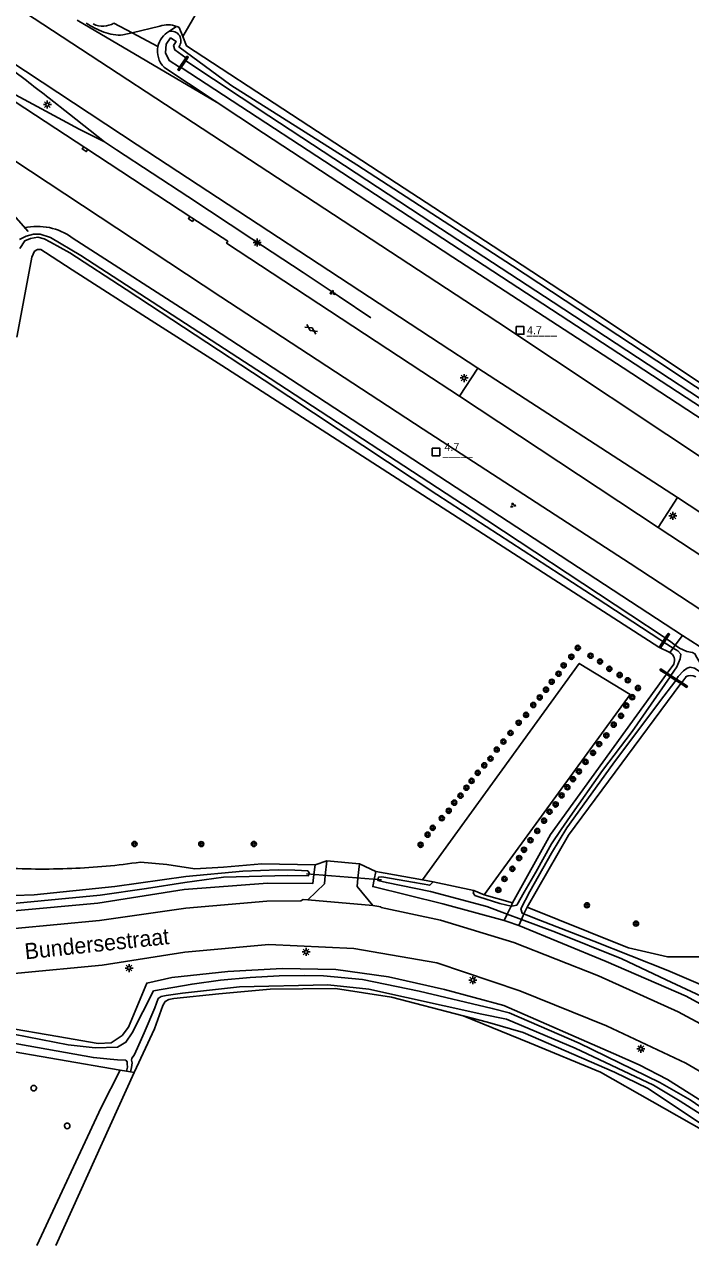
# Model space of a CAD drawing. Extents: x 133000 to 136000, y 400500 to 403500.
# Drawn here: x 135210.5 to 135314.6, y 400500 to 400690.7 of the extents above; entities that cross this region are included whole.
import ezdxf

# ---------------------------------------------------------------- set-up
doc = ezdxf.new("R2010")
doc.units = 0
for name, color, linetype in [('gg-afsc-erfafscheiding', 7, 'Continuous'), ('gg-anno-openbare ruimte label', 7, 'Continuous'), ('gg-bbg-hoogspanningsmast', 7, 'Continuous'), ('gg-knt-bovenkant onderkant talud', 7, 'Continuous'), ('gg-knt-bronhoudergrens', 7, 'Continuous'), ('gg-knt-verharding', 7, 'Continuous'), ('gg-knt-verharding nz', 7, 'Continuous'), ('gg-kntw-bovenkant insteek waterloop', 7, 'Continuous'), ('gg-kntw-greppel-droge sloot', 7, 'Continuous'), ('gg-kntw-waterlijn', 7, 'Continuous'), ('gg-kwrk-duiker nz buis', 7, 'Continuous'), ('gg-kwrk-kunstwerk', 7, 'Continuous'), ('gg-kwrk-stuw', 7, 'Continuous'), ('gt-anno-nummer hm paal', 7, 'Continuous'), ('gt-grn-groengrens', 7, 'Continuous'), ('gt-grn-vlakafsluiter', 7, 'Continuous'), ('gt-knt-geleideconstructie', 7, 'Continuous'), ('gt-symb-boom', 7, 'Continuous'), ('gt-symb-gesloten verharding', 7, 'Continuous'), ('gt-symb-groenvak', 7, 'Continuous'), ('gt-symb-hm paal', 7, 'Continuous'), ('gt-symb-kolk', 7, 'Continuous'), ('gt-symb-lichtmast', 7, 'Continuous')]:
    doc.layers.add(name, color=color, linetype=linetype)

# ---------------------------------------------------------------- blocks, each defined once
blk = doc.blocks.new('gt0-LMAST')
at = {"layer": 'gt-symb-lichtmast'}
for p, q in [((-0.18, 0.17), (-0.45, 0.44)), ((-0.01, 0.25), (-0.01, 0.62)), ((0.17, 0.17), (0.44, 0.44)), ((-0.26, 0), (-0.63, 0)), ((-0.18, -0.18), (-0.45, -0.45)), ((-0.01, -0.25), (-0.01, -0.63)), ((0.44, -0.45), (0.17, -0.18)), ((0.24, 0), (0.62, 0))]:
    blk.add_line(p, q, dxfattribs=at)
blk.add_circle((-0.01, 0), 0.25, dxfattribs=at)
blk = doc.blocks.new('gt0-BOOM')
at = {"layer": 'gt-symb-boom'}
for radius in [0.4, 0.2]:
    blk.add_circle((0, 0), radius, dxfattribs=at)
blk = doc.blocks.new('gt0-GRVAK')
at = {"layer": 'gt-symb-groenvak'}
for p, q in [((-0.11, 0.19), (-0.23, 0.24)), ((-0.18, 0.15), (0.09, 0.15)), ((-0.09, 0.21), (-0.16, 0.32)), ((-0.05, 0.21), (-0.05, 0.39)), ((0, 0.21), (0.06, 0.32)), ((0.01, 0.19), (0.13, 0.24)), ((0.26, -0.05), (0.2, 0.06)), ((0.3, -0.05), (0.3, 0.13)), ((0.35, -0.05), (0.41, 0.06)), ((-0.25, -0.23), (-0.36, -0.18)), ((-0.32, -0.26), (-0.05, -0.26)), ((-0.23, -0.21), (-0.29, -0.1)), ((-0.18, -0.2), (-0.18, -0.02)), ((-0.14, -0.21), (-0.07, -0.1)), ((-0.12, -0.23), (0, -0.18)), ((0.24, -0.07), (0.12, -0.02)), ((0.17, -0.11), (0.44, -0.11)), ((0.37, -0.07), (0.49, -0.02))]:
    blk.add_line(p, q, dxfattribs=at)
blk = doc.blocks.new('gt0-HMpaal')
at = {"layer": 'gt-symb-hm paal'}
blk.add_lwpolyline([(-0.6, 0.6), (0.6, 0.6), (0.6, -0.6), (-0.6, -0.6)], close=True, dxfattribs=at)
blk = doc.blocks.new('gt0-KOLK')
at = {"layer": 'gt-symb-kolk'}
blk.add_lwpolyline([(0, 0), (0.38, 0), (0.38, 0.4), (-0.37, 0.4), (-0.37, 0), (0, 0)], dxfattribs=at)
blk = doc.blocks.new('gt0-GESVH1')
at = {"layer": 'gt-symb-gesloten verharding'}
for p, q in [((-0.99, -0.26), (0.01, 0.24)), ((0.01, -0.26), (-0.99, 0.24)), ((0.01, 0.24), (1.01, -0.26)), ((1.01, 0.24), (0.01, -0.26))]:
    blk.add_line(p, q, dxfattribs=at)

msp = doc.modelspace()

# ---------------------------------------------------------------- linework, layer by layer
at = {"layer": 'gg-afsc-erfafscheiding'}
for p, q in [((135227.38, 400689.43), (135225.94, 400689.08)), ((135231.71, 400690.45), (135227.38, 400689.43)), ((135235.29, 400688.82), (135234.72, 400690.26))]:
    msp.add_line(p, q, dxfattribs=at)
msp.add_lwpolyline([(135330.57, 400625.09), (135315.21, 400635.36), (135298.88, 400646.18), (135283.78, 400656.08), (135268.66, 400665.94), (135235.85, 400687.38), (135235.29, 400688.82)], dxfattribs=at)
for centre, radius, start, end in [((135227.46, 400701.6), 12.89, 235.768, 249.5254), ((135225.48, 400696.32), 7.25, 249.6494, 273.6608), ((135232.97, 400686.65), 4.01, 70.1898, 108.3686), ((135232.98, 400686.66), 4, 64.1122, 70.1678)]:
    msp.add_arc(centre, radius, start, end, dxfattribs=at)
at = {"layer": 'gg-bbg-hoogspanningsmast'}
for centre, start, end in [((135211.99, 400524.59), 0.1332, 180.2656), ((135211.99, 400524.59), 180.2656, 0.1332), ((135217.23, 400518.69), 0.1332, 180.2656), ((135217.23, 400518.69), 180.2656, 0.1332)]:
    msp.add_arc(centre, 0.431, start, end, dxfattribs=at)
at = {"layer": 'gg-knt-bovenkant onderkant talud'}
msp.add_arc((135222.79, 400693.73), 3.28, 242.984, 301.8205, dxfattribs=at)
at = {"layer": 'gg-knt-bronhoudergrens'}
msp.add_line((135237.75, 400693.07), (135235.29, 400688.82), dxfattribs=at)
msp.add_lwpolyline([(135324.8, 400513.34), (135300.56, 400527.08), (135289.45, 400531.68), (135279.1, 400535.89)], dxfattribs=at)
at = {"layer": 'gg-knt-verharding'}
for p, q in [((135281.39, 400637.02), (135275.51, 400640.87)), ((135272.65, 400636.52), (135278.52, 400632.66)), ((135281.39, 400637.02), (135278.52, 400632.66)), ((135312.57, 400616.84), (135309.55, 400612.18)), ((135257.55, 400557.81), (135257.8, 400560.11)), ((135257.8, 400560.11), (135262.92, 400559.62)), ((135262.92, 400559.62), (135262.66, 400557.4)), ((135254.81, 400554.01), (135264.99, 400553.1))]:
    msp.add_line(p, q, dxfattribs=at)
for points in [[(135284.53, 400644.24), (135280.88, 400646.61), (135210.55, 400692.64)], [(135275.51, 400640.87), (135228.15, 400671.93), (135205.78, 400686.65)], [(135272.65, 400636.52), (135242.12, 400656.57), (135242.32, 400656.87), (135236.7, 400660.51), (135220.12, 400671.41), (135202.71, 400682.8)], [(135272.83, 400627.52), (135241.23, 400648.21), (135197.95, 400676.71)], [(135367.13, 400589.72), (135355.14, 400597.57), (135319.76, 400620.8), (135284.53, 400644.24)], [(135272.83, 400627.52), (135305.21, 400606.51), (135331.66, 400589.19)], [(135363.18, 400583.67), (135358.14, 400586.98), (135339.62, 400599.08), (135312.57, 400616.84)], [(135309.55, 400612.18), (135332.51, 400597.12), (135335.46, 400595.28)], [(135254.81, 400554.01), (135257.41, 400556.51), (135257.55, 400557.81)], [(135262.66, 400557.4), (135262.51, 400556.11), (135264.99, 400553.1)], [(135190.96, 400549.24), (135196.4, 400549.09), (135209.05, 400549.51), (135222.25, 400550.78), (135235.77, 400552.7), (135248.42, 400553.78), (135253.71, 400553.83), (135254.09, 400554.05), (135254.81, 400554.01)], [(135264.99, 400553.1), (135266.23, 400552.89), (135266.29, 400552.79), (135275.55, 400550.85), (135287, 400547.33), (135300.23, 400542.15), (135312.7, 400536.53), (135325.18, 400529.77), (135336.27, 400522.49), (135345.89, 400514.97), (135348.23, 400512.98), (135348.62, 400512.73), (135348.81, 400512.72), (135349.25, 400512.34)], [(135132.3, 400551.12), (135150.99, 400546.89), (135151.87, 400546.72), (135152.94, 400546.86), (135166.58, 400544.35), (135179, 400542.93), (135192.1, 400542.26), (135192.67, 400541.92), (135197.09, 400541.76), (135202.31, 400541.93), (135203.07, 400542.19), (135209.52, 400542.57), (135222.7, 400543.8), (135235.62, 400545.85), (135248.75, 400547.02), (135262.01, 400546.38), (135275, 400544.14), (135287.94, 400539.8), (135301.49, 400534.3), (135313.88, 400528.49), (135325.28, 400521.84), (135336.46, 400513.92), (135346.9, 400505.11), (135351.9, 400500)]]:
    msp.add_lwpolyline(points, dxfattribs=at)
at = {"layer": 'gg-knt-verharding nz'}
for p, q in [((135312.57, 400616.84), (135281.39, 400637.02)), ((135278.52, 400632.66), (135309.55, 400612.18))]:
    msp.add_line(p, q, dxfattribs=at)
at = {"layer": 'gg-kntw-bovenkant insteek waterloop'}
for p, q in [((135312, 400590.82), (135310.98, 400589.41)), ((135313.24, 400587.95), (135313.87, 400588.8)), ((135265.44, 400558.45), (135265.19, 400557.19)), ((135272.76, 400557.13), (135265.44, 400558.45)), ((135282.36, 400554.79), (135286.82, 400553.51)), ((135289.1, 400552.87), (135303.48, 400547.09)), ((135225.52, 400527.4), (135198.26, 400532.11)), ((135215.43, 400500), (135227.7, 400527.03))]:
    msp.add_line(p, q, dxfattribs=at)
for points in [[(135333.51, 400622.13), (135309.35, 400638.21), (135286.8, 400653.05), (135262.46, 400668.8), (135242.77, 400681.23), (135234.66, 400687.23)], [(135232.35, 400684.04), (135247.9, 400673.76), (135277.48, 400654.39), (135304.08, 400637.09), (135329.56, 400620.43), (135331.45, 400619.17)], [(135218.02, 400657.41), (135238.59, 400644.15), (135313.39, 400595.3)], [(135311.4, 400592.61), (135309.67, 400593.49), (135241.39, 400637.48), (135230.32, 400644.48), (135218.01, 400652.41), (135213.82, 400655.1), (135213.08, 400655.58), (135212.56, 400655.6), (135212.12, 400655.31), (135211.69, 400654.39), (135210.68, 400648.79), (135209.34, 400641.87)], [(135313.39, 400595.3), (135315.97, 400593.62), (135317.9, 400592.09)], [(135272.76, 400557.13), (135297.23, 400590.94), (135305.17, 400586.07), (135282.36, 400554.79)], [(135286.82, 400553.51), (135292.76, 400564.21), (135310.85, 400589.23)], [(135313.1, 400587.77), (135295.54, 400564.11), (135289.1, 400552.87)], [(135255.96, 400559.48), (135247.62, 400559.61), (135241.65, 400559.09), (135237.17, 400558.86), (135232.79, 400559.54), (135228.67, 400559.89)], [(135191.18, 400551.87), (135196.42, 400551.82), (135208.91, 400552.3), (135221.99, 400553.49), (135235.49, 400555.64), (135248.51, 400556.61), (135255.59, 400556.54), (135255.77, 400557.95)], [(135285.48, 400550.76), (135275.94, 400553.4), (135264.97, 400556.07), (135265.19, 400557.19)], [(135285.48, 400550.76), (135285.96, 400550.63), (135287.79, 400549.98)], [(135287.79, 400549.98), (135301.44, 400544.36), (135313.94, 400538.94), (135326.59, 400532.05), (135337.78, 400524.63), (135347.63, 400516.7), (135352.01, 400513.62), (135352.93, 400514.53)], [(135303.48, 400547.09), (135304.95, 400546.53), (135311.03, 400545.12), (135316.3, 400545.11)], [(135285.45, 400537.48), (135276.18, 400540), (135267.41, 400542), (135259.22, 400543.14), (135250.79, 400543.3), (135242.35, 400542.83), (135233.57, 400541.86), (135229.66, 400541.01), (135226.81, 400534.1)], [(135227.7, 400527.03), (135230.86, 400533.85), (135232.18, 400537.49), (135232.51, 400538.12), (135233.11, 400538.42), (135233.91, 400538.6), (135240.93, 400539.33), (135248.92, 400540.06), (135259.15, 400540.17), (135267.9, 400538.79), (135279.1, 400535.89)], [(135285.45, 400537.48), (135302.61, 400530.01), (135306.59, 400528.21), (135311, 400525.93), (135320.17, 400520.17), (135330.14, 400513.08), (135337.56, 400507.24), (135345.7, 400500)], [(135198.26, 400532.11), (135198.32, 400532.82), (135198.75, 400535.55), (135215.78, 400532.68), (135222.04, 400531.58), (135224.09, 400531.65), (135225.84, 400532.83), (135226.81, 400534.1)], [(135279.1, 400535.89), (135282.89, 400534.9), (135288.47, 400533.27)], [(135288.47, 400533.27), (135302.75, 400527.09), (135308.03, 400524.53), (135324.8, 400513.34)], [(135212.47, 400500), (135222.53, 400521.55), (135225.52, 400527.4)]]:
    msp.add_lwpolyline(points, dxfattribs=at)
for centre, radius, start, end in [((135234.89, 400686.53), 3.56, 119.6298, 167.6669), ((135233.5, 400688.18), 1.5, 320.8901, 104.423), ((135234.89, 400686.54), 3.56, 167.7064, 224.5515), ((135212.59, 400649.94), 9.24, 54.029, 102.9011), ((135310.81, 400591.42), 1.33, 18.2899, 63.9038), ((135310.81, 400591.41), 1.33, 333.191, 18.3819), ((135314.7, 400587.34), 1.69, 63.5352, 119.7132), ((135213.38, 400666.74), 107.94, 272.4103, 278.1438), ((135213.49, 400667.55), 108.74, 266.3999, 272.3389)]:
    msp.add_arc(centre, radius, start, end, dxfattribs=at)
at = {"layer": 'gg-kntw-greppel-droge sloot'}
msp.add_line((135255.77, 400557.95), (135255.96, 400559.48), dxfattribs=at)
at = {"layer": 'gg-kntw-waterlijn'}
for p, q in [((135311.92, 400593.33), (135310.52, 400594.22)), ((135280.75, 400555.47), (135274.42, 400556.81)), ((135285.98, 400551.78), (135288.23, 400550.93)), ((135227.1, 400527.13), (135226.47, 400527.24))]:
    msp.add_line(p, q, dxfattribs=at)
for points in [[(135234.77, 400684.07), (135233.14, 400685.09), (135232.56, 400686.3), (135232.7, 400687.63), (135233.37, 400688.63), (135234.26, 400688.04), (135233.86, 400687.44), (135234.02, 400686.74), (135235.75, 400685.49)], [(135332.01, 400620.35), (135327, 400623.92), (135289, 400648.74), (135266.73, 400663.29), (135235.04, 400684)], [(135235.75, 400685.06), (135248.73, 400676.46), (135274.21, 400659.75), (135293.14, 400647.34), (135332.71, 400621.4)], [(135209.76, 400657.12), (135210.81, 400657.64), (135211.96, 400657.95), (135212.98, 400657.96), (135214.63, 400657.43), (135219.34, 400654.62), (135248.93, 400635.45), (135280.35, 400614.92), (135305.29, 400598.45), (135310.34, 400595.13), (135310.66, 400594.91)], [(135209.83, 400655.75), (135210.6, 400656.94), (135211.51, 400657.29), (135212.65, 400657.49), (135213.64, 400657.25), (135214.63, 400656.74), (135217.62, 400655.08), (135226.44, 400649.34), (135247.99, 400635.16), (135274.98, 400617.3), (135300.04, 400601.08), (135309.84, 400594.65), (135310.28, 400594.33)], [(135312.23, 400593.78), (135311.33, 400594.43), (135311.23, 400594.5), (135310.87, 400594.75)], [(135316.74, 400590.58), (135316.09, 400591.09), (135315.6, 400591.83), (135315.32, 400592.43), (135314.93, 400592.61), (135314.07, 400592.77), (135312.91, 400593.29), (135312.23, 400593.78)], [(135311.92, 400593.33), (135312.63, 400592.88), (135313.09, 400592.38), (135313.01, 400591.63), (135312.48, 400590.41), (135311.54, 400589.05)], [(135316.02, 400589.67), (135315.82, 400589.83), (135315.25, 400590.16), (135314.59, 400590.33), (135314.12, 400590.2), (135313.53, 400589.78), (135312.69, 400588.88), (135312.42, 400588.48)], [(135286.59, 400553.03), (135286.69, 400553.01), (135287.47, 400553.15), (135288.63, 400555.21), (135290.44, 400558.33), (135292.9, 400562.74), (135294.39, 400564.98), (135295.83, 400567.03), (135300.87, 400574.19), (135305.52, 400580.27), (135311.43, 400588.85)], [(135288.59, 400551.8), (135288.34, 400551.9), (135288.1, 400552.57), (135289.5, 400555.3), (135292.91, 400561.31), (135295.29, 400565.23), (135302.47, 400575.2), (135309.79, 400584.93), (135312.31, 400588.28)], [(135188.5, 400553.28), (135196.67, 400552.95), (135206.6, 400553.24), (135222.37, 400554.75), (135229.6, 400555.78), (135235.59, 400556.72), (135241.66, 400557.52), (135251.66, 400557.79), (135254.92, 400557.74), (135255.05, 400558.22), (135254.8, 400558.55), (135253.83, 400558.58), (135252.77, 400558.63), (135250.21, 400558.67), (135244.69, 400558.49), (135235.74, 400557.63), (135224.65, 400556.08), (135212.04, 400554.76), (135199.7, 400554.35), (135188.62, 400554.74)], [(135285.98, 400551.78), (135282.77, 400552.98), (135274.01, 400555.3), (135267.11, 400556.7), (135265.77, 400557.02), (135265.89, 400557.56), (135266.39, 400557.57), (135271.5, 400556.71), (135273.87, 400556.27), (135274.42, 400556.81)], [(135280.75, 400555.47), (135280.65, 400555.08), (135280.94, 400554.7), (135281.56, 400554.46), (135284.82, 400553.43), (135286.59, 400553.03)], [(135316.89, 400540.48), (135311.08, 400542.96), (135299.53, 400547.52), (135290.25, 400551.14), (135288.59, 400551.8)], [(135288.23, 400550.93), (135293.55, 400548.93), (135303.91, 400544.8), (135310.84, 400541.52), (135322.56, 400536.04)], [(135227.1, 400527.13), (135227.29, 400527.83), (135227.37, 400528.53), (135227.27, 400528.94), (135227.32, 400529.28), (135227.68, 400529.75), (135228.21, 400530.91), (135229.27, 400533.25), (135230.92, 400537.14), (135231.45, 400538.59), (135231.93, 400538.88), (135232.7, 400539.07), (135235.22, 400539.4), (135244.14, 400540.43), (135257.95, 400540.72), (135264.37, 400540.04), (135282.02, 400536.12), (135285.86, 400535.36)], [(135227.39, 400533.25), (135230.73, 400539.78), (135236.73, 400540.83), (135241.17, 400541.45), (135245.81, 400541.87), (135250.36, 400542.11), (135254.24, 400542.17), (135257.27, 400542.14), (135263.35, 400541.58), (135272.22, 400539.74), (135283.64, 400537.04), (135286.26, 400536.35)], [(135226.47, 400527.24), (135226.67, 400527.87), (135226.61, 400528.37), (135226.59, 400528.68), (135226.37, 400528.96), (135225.11, 400529), (135223.94, 400529.1), (135221.33, 400529.36), (135198.83, 400533.36), (135199.12, 400534.75), (135206.63, 400533.46), (135217.38, 400531.35), (135221.61, 400530.87), (135225.09, 400531), (135226.41, 400531.75), (135227.39, 400533.25)], [(135285.86, 400535.36), (135296.58, 400530.85), (135308.86, 400525.04), (135313.02, 400522.58), (135316.85, 400520.13), (135327.99, 400512.52), (135335.24, 400506.93), (135339.96, 400502.91), (135343.14, 400500)], [(135286.26, 400536.35), (135297.21, 400531.6), (135309.84, 400525.49), (135314.57, 400522.78), (135327.39, 400513.97), (135335.67, 400507.6), (135343.03, 400501.24), (135344.32, 400500)]]:
    msp.add_lwpolyline(points, dxfattribs=at)
at = {"layer": 'gg-kwrk-duiker nz buis'}
for p, q in [((135240.57, 400678.61), (135218.77, 400691.4)), ((135211.13, 400658.4), (135200.33, 400670.64)), ((135254.64, 400558.04), (135266.32, 400557.1))]:
    msp.add_line(p, q, dxfattribs=at)
at = {"layer": 'gg-kwrk-kunstwerk'}
for p, q in [((135235.75, 400685.49), (135234.77, 400684.07)), ((135234.68, 400683.47), (135235.04, 400684)), ((135235.04, 400684), (135235.75, 400685.06))]:
    msp.add_line(p, q, dxfattribs=at)
for points in [[(135235.75, 400685.06), (135236.14, 400685.63), (135235.94, 400685.77), (135235.75, 400685.49)], [(135234.77, 400684.07), (135234.49, 400683.65), (135234.68, 400683.47)]]:
    msp.add_lwpolyline(points, dxfattribs=at)
at = {"layer": 'gg-kwrk-stuw'}
for p, q in [((135310.28, 400594.33), (135310.66, 400594.91)), ((135310.87, 400594.75), (135310.52, 400594.22)), ((135310.85, 400589.23), (135309.85, 400589.88)), ((135311.43, 400588.85), (135310.85, 400589.23)), ((135311.54, 400589.05), (135310.98, 400589.41)), ((135312.31, 400588.28), (135311.43, 400588.85)), ((135311.54, 400589.05), (135312.42, 400588.48)), ((135312.31, 400588.28), (135313.1, 400587.77)), ((135312.42, 400588.48), (135313.24, 400587.95))]:
    msp.add_line(p, q, dxfattribs=at)
for points in [[(135310.52, 400594.22), (135309.97, 400593.4), (135309.75, 400593.53), (135310.28, 400594.33)], [(135310.87, 400594.75), (135311.35, 400595.48), (135311.13, 400595.61), (135310.66, 400594.91)], [(135309.85, 400589.88), (135309.96, 400590.08), (135310.98, 400589.41)], [(135313.24, 400587.95), (135314.14, 400587.36), (135314.02, 400587.17), (135313.1, 400587.77)]]:
    msp.add_lwpolyline(points, dxfattribs=at)
at = {"layer": 'gt-grn-groengrens'}
for p, q in [((135227.38, 400689.43), (135224.52, 400690.94)), ((135231.41, 400687.29), (135227.38, 400689.43)), ((135234.33, 400690.42), (135233.13, 400689.63)), ((135255.96, 400559.48), (135257.8, 400560.11)), ((135262.92, 400559.62), (135265.44, 400558.45))]:
    msp.add_line(p, q, dxfattribs=at)
at = {"layer": 'gt-grn-vlakafsluiter'}
for p, q in [((135312.23, 400593.78), (135311.92, 400593.33)), ((135312.23, 400593.78), (135313.39, 400595.3)), ((135311.92, 400593.33), (135311.4, 400592.61)), ((135274.42, 400556.81), (135272.76, 400557.13)), ((135280.75, 400555.47), (135282.36, 400554.79)), ((135285.48, 400550.76), (135285.98, 400551.78)), ((135286.59, 400553.03), (135285.98, 400551.78)), ((135286.59, 400553.03), (135286.82, 400553.51)), ((135288.23, 400550.93), (135288.59, 400551.8)), ((135288.59, 400551.8), (135289.1, 400552.87)), ((135288.23, 400550.93), (135287.79, 400549.98)), ((135226.47, 400527.24), (135225.52, 400527.4)), ((135227.7, 400527.03), (135227.1, 400527.13))]:
    msp.add_line(p, q, dxfattribs=at)
at = {"layer": 'gt-knt-geleideconstructie'}
for points in [[(135223.04, 400672.37), (135219.09, 400674.36), (135213.21, 400677.55), (135208.49, 400680.09)], [(135214.41, 400679.21), (135217.58, 400676.74), (135223.04, 400672.37)], [(135223.04, 400672.37), (135224.92, 400671.12), (135236.08, 400663.86), (135246.07, 400657.26), (135254.1, 400652.01), (135259.74, 400648.26), (135264.66, 400644.93)]]:
    msp.add_lwpolyline(points, dxfattribs=at)
msp.add_arc((134471.8, 399722.76), 1210.89, 52.17349, 52.55232, dxfattribs=at)

# ---------------------------------------------------------------- block references
at = {"layer": 'gt-symb-boom'}
for p in [(135297.01, 400593.36), (135296, 400591.96), (135299, 400592.13), (135294.8, 400590.62), (135300.49, 400591.23), (135301.94, 400590.08), (135292.93, 400588.07), (135294, 400589.31), (135303.55, 400589.12), (135304.82, 400588.3), (135292.04, 400586.83), (135306.4, 400587.09), (135290.05, 400584.43), (135291.06, 400585.61), (135304.58, 400584.35), (135305.51, 400585.65), (135288.92, 400582.89), (135303.77, 400582.74), (135286.49, 400580.07), (135287.77, 400581.66), (135302.62, 400581.36), (135285.39, 400578.72), (135300.34, 400578.33), (135301.47, 400579.69), (135284.34, 400577.47), (135299.39, 400576.96), (135282.39, 400575.01), (135283.37, 400576.06), (135298.22, 400575.55), (135280.41, 400572.58), (135281.37, 400573.84), (135296.26, 400572.85), (135297.18, 400574.05), (135279.6, 400571.51), (135295.39, 400571.58), (135277.7, 400569.18), (135278.68, 400570.27), (135293.55, 400568.9), (135294.48, 400570.31), (135275.76, 400566.75), (135276.84, 400567.91), (135292.59, 400567.76), (135274.34, 400565.25), (135290.67, 400564.76), (135291.74, 400566.37), (135273.54, 400564.18), (135289.61, 400563.31), (135227.74, 400562.72), (135238.18, 400562.71), (135246.39, 400562.72), (135272.45, 400562.6), (135288.6, 400561.82), (135287.84, 400560.53), (135285.55, 400557.27), (135286.79, 400558.84), (135284.59, 400555.55), (135298.44, 400553.15), (135306.1, 400550.29)]:
    msp.add_blockref('gt0-BOOM', p, dxfattribs=at)
at = {"layer": 'gt-symb-gesloten verharding', "rotation": -33.213540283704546}
msp.add_blockref('gt0-GESVH1', (135255.35, 400643.14), dxfattribs=at)
at = {"layer": 'gt-symb-groenvak', "rotation": -24.131125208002}
msp.add_blockref('gt0-GRVAK', (135258.67, 400648.84), dxfattribs=at)
at = {"layer": 'gt-symb-groenvak'}
msp.add_blockref('gt0-GRVAK', (135286.86, 400615.63), dxfattribs=at)
at = {"layer": 'gt-symb-hm paal'}
for p in [(135287.99, 400642.95), (135274.83, 400623.97)]:
    msp.add_blockref('gt0-HMpaal', p, dxfattribs=at)
at = {"layer": 'gt-symb-kolk'}
for p, rotation in [((135220.12, 400671.41), 146.70715142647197), ((135236.7, 400660.51), 147.12021809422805)]:
    msp.add_blockref('gt0-KOLK', p, dxfattribs=dict(at, rotation=rotation))
at = {"layer": 'gt-symb-lichtmast'}
for p in [(135214.13, 400678.21), (135246.93, 400656.67), (135279.24, 400635.51), (135311.87, 400613.98), (135254.55, 400545.87), (135226.9, 400543.35), (135280.61, 400541.46), (135306.87, 400530.74)]:
    msp.add_blockref('gt0-LMAST', p, dxfattribs=at)

# ---------------------------------------------------------------- texts
at = {"layer": 'gg-anno-openbare ruimte label'}
msp.add_text('Bundersestraat', height=2.5, rotation=6.1, dxfattribs=at).set_placement((135210.71, 400544.69))
at = {"layer": 'gt-anno-nummer hm paal'}
for p in [(135289.07, 400642.34), (135276.18, 400624.13)]:
    msp.add_text('4.7', height=1.25, dxfattribs=at).set_placement(p)
at = {"layer": 'gt-symb-hm paal'}
for p in [(135289.07, 400642.34), (135275.91, 400623.36)]:
    msp.add_text('_____', height=1.25, dxfattribs=at).set_placement(p)

doc.saveas('drawing.dxf')
